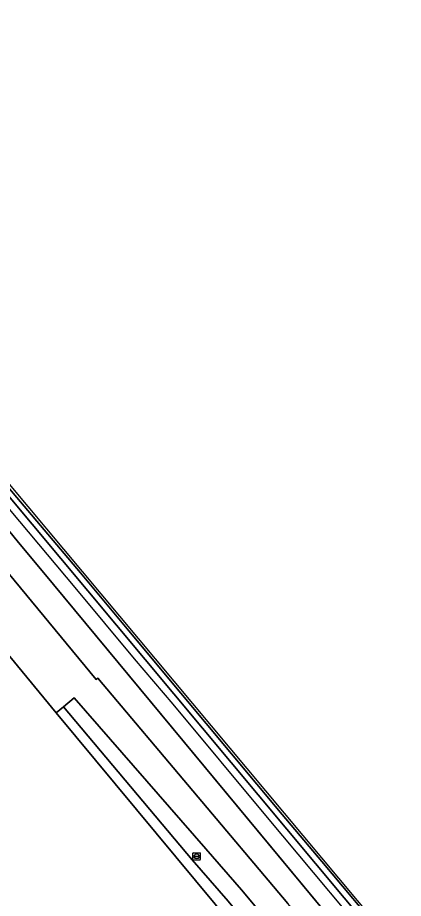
# Model space of a CAD drawing. Extents: x 159489 to 160304, y 383825 to 384531.
# Drawn here: x 160042.7 to 160094.8, y 384293 to 384412.1 of the extents above; entities that cross this region are included whole.
import ezdxf

# ---------------------------------------------------------------- set-up
doc = ezdxf.new("R2010")
doc.units = 0
for name, color, linetype in [('IMGEO_Erf', 7, 'Continuous'), ('IMGEO_Geluidsscherm', 7, 'Continuous'), ('IMGEO_Grasland_overig', 7, 'Continuous'), ('IMGEO_Groenvoorziening', 7, 'Continuous'), ('IMGEO_Kolk', 7, 'Continuous'), ('IMGEO_Muur', 7, 'Continuous'), ('IMGEO_Pand', 7, 'Continuous'), ('IMGEO_Rijbaan_lokaal_gesloten', 7, 'Continuous'), ('IMGEO_Spoorbaan_halfverhard', 7, 'Continuous'), ('IMGEO_Terreindeel_gesloten', 7, 'Continuous'), ('IMGEO_Voetpad_halfverhard', 7, 'Continuous')]:
    doc.layers.add(name, color=color, linetype=linetype)

msp = doc.modelspace()

# ---------------------------------------------------------------- linework, layer by layer
at = {"layer": 'IMGEO_Erf'}
for points in [[(160083.8, 384291.7), (160045.97, 384337.34), (160042.8, 384341.17), (160038.48, 384346.39)], [(160039.8, 384338.91), (160053.3, 384322.65), (160053.52, 384322.82), (160079.22, 384292.33)]]:
    msp.add_lwpolyline(points, dxfattribs=at)
at = {"layer": 'IMGEO_Geluidsscherm'}
msp.add_lwpolyline([(159996.84, 384398.86), (160004.98, 384389.17), (160013.11, 384379.42), (160018.62, 384372.9), (160020, 384371.29), (160025.43, 384364.9), (160031.83, 384357.23), (160036.57, 384351.51), (160050.42, 384335.05), (160058.44, 384325.42), (160063.64, 384319.3), (160076.4, 384303.99), (160093.25, 384283.88)], dxfattribs=at)
at = {"layer": 'IMGEO_Grasland_overig'}
msp.add_lwpolyline([(160038.48, 384346.39), (160042.8, 384341.17), (160045.97, 384337.34), (160083.8, 384291.7), (160118.37, 384250), (160248.73, 384092.81), (160250.33, 384090.88), (160250.27, 384090.83), (160250.4, 384090.67), (160256.12, 384083.67), (160256.73, 384082.93), (160257.09, 384083.23), (160260.21, 384085.79), (160260.08, 384086.07), (160157.22, 384209.09), (160128.87, 384242.9), (160113.68, 384260.81), (160112.73, 384259.79), (160104.84, 384269.27), (160105.98, 384270.18), (160040.74, 384348.27)], close=True, dxfattribs=at)
at = {"layer": 'IMGEO_Groenvoorziening'}
msp.add_lwpolyline([(160048.86, 384318.94), (160047.9, 384318.14), (160088.24, 384269.56), (160089.13, 384270.29), (160089.54, 384270.62), (160083.95, 384277.25), (160071.14, 384292.66), (160066.29, 384298.23)], close=True, dxfattribs=at)
at = {"layer": 'IMGEO_Kolk'}
for p, q in [((160066.37, 384298.28), (160066.37, 384299.14)), ((160066.44, 384299.21), (160067.3, 384299.21)), ((160066.63, 384298.7), (160066.63, 384298.72)), ((160066.67, 384298.75), (160067.07, 384298.75)), ((160067.06, 384298.67), (160066.67, 384298.67)), ((160066.88, 384298.43), (160066.85, 384298.43)), ((160066.86, 384298.99), (160066.88, 384298.99)), ((160067.11, 384298.72), (160067.11, 384298.7)), ((160067.37, 384299.14), (160067.37, 384298.28)), ((160067.3, 384298.21), (160066.44, 384298.21))]:
    msp.add_line(p, q, dxfattribs=at)
for points in [[(160066.37, 384298.28), (160066.37, 384299.14)], [(160066.44, 384299.21), (160067.3, 384299.21)], [(160067.37, 384299.14), (160067.37, 384298.28)], [(160067.3, 384298.21), (160066.44, 384298.21)]]:
    msp.add_lwpolyline(points, dxfattribs=at)
for centre, radius, start, end in [((160066.44, 384299.14), 0.0765, 91.552, 178.448), ((160066.44, 384299.14), 0.0765, 91.552, 178.448), ((160066.44, 384298.29), 0.0765, 181.552, 268.448), ((160066.44, 384298.29), 0.0765, 181.552, 268.448), ((160066.67, 384298.71), 0.0403, 85.8775, 175.7526), ((160066.66, 384298.7), 0.0366, 178.938, 274.7102), ((160067.07, 384298.71), 0.043, 264.8664, 352.4533), ((160067.07, 384298.72), 0.0386, 1.7309, 96.639), ((160067.29, 384299.14), 0.0765, 1.552, 88.448), ((160067.29, 384299.14), 0.0765, 1.552, 88.448), ((160067.29, 384298.29), 0.0765, 271.552, 358.448), ((160067.29, 384298.29), 0.0765, 271.552, 358.448)]:
    msp.add_arc(centre, radius, start, end, dxfattribs=at)
for centre, major_axis, ratio, start_param, end_param in [((160066.86, 384298.71), (-0.387, 0.002), 0.722429, 4.712389, 7.853982), ((160066.88, 384298.71), (-0.39, 0.002), 0.717154, 1.570796, 4.712389)]:
    msp.add_ellipse(centre, major_axis=major_axis, ratio=ratio, start_param=start_param, end_param=end_param, dxfattribs=at)
at = {"layer": 'IMGEO_Muur'}
for points in [[(160042.8, 384341.17), (160045.97, 384337.34)], [(160045.97, 384337.34), (160118.37, 384250), (160248.73, 384092.81), (160250.33, 384090.88)]]:
    msp.add_lwpolyline(points, dxfattribs=at)
at = {"layer": 'IMGEO_Pand'}
msp.add_lwpolyline([(160047.9, 384318.14), (160039.26, 384328.54), (160038.85, 384329.04), (160038.65, 384328.85), (160039.94, 384327.29), (160039.28, 384326.75), (160035.54, 384323.67), (160019.05, 384310.09), (160043.74, 384280.3), (160046.31, 384277.2), (160052.15, 384270.16), (160105.85, 384205.37), (160116.38, 384214.11), (160121.17, 384218.09), (160121.88, 384218.68), (160126.94, 384222.87), (160088.96, 384268.69), (160088.64, 384269.07), (160088.24, 384269.56)], close=True, dxfattribs=at)
at = {"layer": 'IMGEO_Rijbaan_lokaal_gesloten'}
for points in [[(160211.91, 384133.53), (160144.15, 384214.44), (160079.22, 384292.33), (160053.52, 384322.82), (160053.3, 384322.65), (160039.8, 384338.91)], [(160039.85, 384329.05), (160039.26, 384328.54), (160047.9, 384318.14), (160048.86, 384318.94), (160050.3, 384320.14), (160068.12, 384299.75), (160072.96, 384294.21), (160091.38, 384272.13), (160092.1, 384271.27), (160144.32, 384208.67), (160146.88, 384205.6), (160145.35, 384204.29), (160144.39, 384203.48), (160147.54, 384199.69), (160148.55, 384200.54), (160150.04, 384201.79), (160159.53, 384190.45), (160163.66, 384185.53), (160209.02, 384131.35), (160229.43, 384105.47), (160228.47, 384104.66), (160233.42, 384098.52)]]:
    msp.add_lwpolyline(points, dxfattribs=at)
at = {"layer": 'IMGEO_Spoorbaan_halfverhard'}
for points in [[(160103.57, 384274.89), (159989.39, 384411.37), (159975.71, 384427.72)], [(159983.25, 384417.29), (159999.61, 384398.19), (160010.33, 384385.39), (160016.3, 384378.33), (160021.13, 384372.59), (160033.46, 384357.94), (160037.96, 384352.46), (160040.86, 384349.27), (160051.17, 384337.04), (160057.72, 384329.19), (160064.73, 384320.79), (160078.43, 384304.36), (160083.82, 384298.03), (160092.41, 384287.75)]]:
    msp.add_lwpolyline(points, dxfattribs=at)
at = {"layer": 'IMGEO_Terreindeel_gesloten'}
for points in [[(159943.42, 384463.15), (159987.17, 384412.02), (160026.2, 384365.55), (160040.05, 384349.05), (160040.74, 384348.27), (160105.98, 384270.18)], [(160092.41, 384287.75), (160083.82, 384298.03), (160078.43, 384304.36), (160064.73, 384320.79), (160057.72, 384329.19), (160051.17, 384337.04), (160040.86, 384349.27), (160037.96, 384352.46), (160033.46, 384357.94), (160021.13, 384372.59), (160016.3, 384378.33), (160010.33, 384385.39), (159999.61, 384398.19), (159983.25, 384417.29)]]:
    msp.add_lwpolyline(points, dxfattribs=at)
at = {"layer": 'IMGEO_Voetpad_halfverhard'}
msp.add_lwpolyline([(160050.3, 384320.14), (160048.86, 384318.94), (160066.29, 384298.23), (160071.14, 384292.66), (160083.95, 384277.25), (160089.54, 384270.62), (160091.38, 384272.13), (160072.96, 384294.21), (160068.12, 384299.75)], close=True, dxfattribs=at)

doc.saveas('drawing.dxf')
